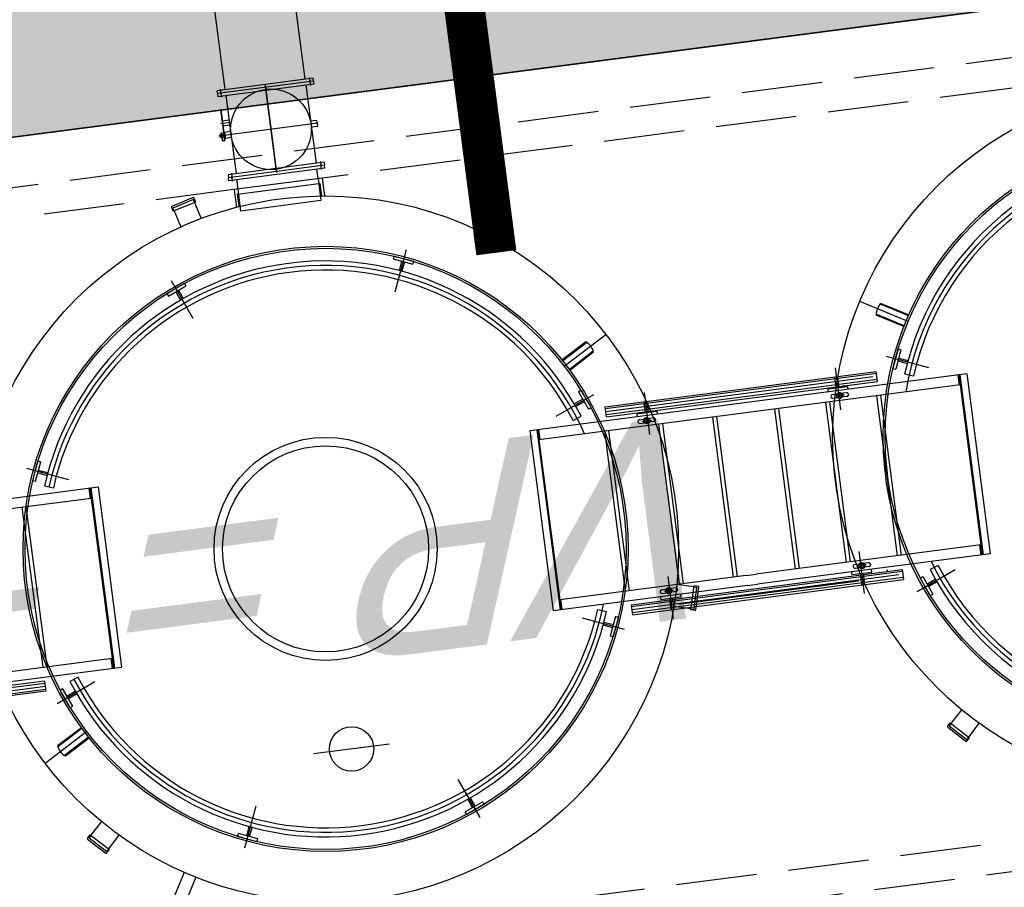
# Model space of a CAD drawing. Extents: x 117893332 to 118394757, y 454959407 to 455669244.
# Tile 294 of 330: x 118270650 to 118275532, y 455268401 to 455272702. Entities that reach past the tile are written whole.
import ezdxf

# ---------------------------------------------------------------- set-up
doc = ezdxf.new("R2010")
doc.units = 0
doc.header["$LTSCALE"] = 200
doc.linetypes.add('DASHED', pattern=[19.05, 12.7, -6.35])
doc.linetypes.add('Tauw_HIDDEN3', pattern=[2.8, 2, -0.8])
doc.layers.get('0').update_dxf_attribs({"linetype": 'CONTINUOUS'})
for name, color, linetype in [('EL_N_A_EB00----REVISIE~-_-----', 1, 'CONTINUOUS'), ('KABELLOOP', 6, 'CONTINUOUS'), ('LEIDINGLOOP', 6, 'CONTINUOUS'), ('ME_N_A_EB00----kunstof-put~-_-----', 135, 'CONTINUOUS'), ('ME_N_H_EB00X---ALG_Stramien~-_-----', 135, 'Tauw_HIDDEN3'), ('ZU_N_-_TVRH----tekst__50_^200~-_-----', 253, 'CONTINUOUS'), ('ZU_N_A_EB00--E-BETON~-_-----', 7, 'CONTINUOUS'), ('ZU_N_A_EV02----_kant verharding ov betontegels-halfsteensverband~k_-----', 253, 'CONTINUOUS'), ('ZU_N_A_HV01----_arcering verharding gv asfalt~v_-----', 253, 'CONTINUOUS'), ('ZU_N_A_HV02----_arcering verharding ov betontegels-halfsteensverband~v_-----', 253, 'CONTINUOUS'), ('ZU_N_A_HV02----molgoot ov betonstraatsteen~v_-----', 253, 'CONTINUOUS')]:
    doc.layers.add(name, color=color, linetype=linetype)
doc.layers.add('INFO', color=6, linetype='CONTINUOUS', plot=False)
doc.layers.add('ZU_N_-_DX1AMA--_maatvoering_LIN__18_^200', color=7, linetype='CONTINUOUS', lineweight=18)
doc.styles.add('TAUW-ISOCP', font='tcb_isocp.shx')
doc.dimstyles.new('tzu18-dot_^200', dxfattribs={"dimscale": 200, "dimtxt": 1.8, "dimasz": 3, "dimexe": 2, "dimexo": 0, "dimgap": 0.5, "dimtad": 1, "dimdec": 0, "dimzin": 0, "dimdsep": 46, "dimtxsty": 'TAUW-ISOCP', "dimblk": 'DOTSMALL', "dimcen": 2, "dimdle": 1.5, "dimclre": 8, "dimadec": 0, "dimazin": 0, "dimtp": 1, "dimtm": 1, "dimtfac": 1, "dimtix": 1, "dimtmove": 1, "dimatfit": 3, "dimldrblk": 'DOTSMALL', "dimfxl": 1, "dimtvp": 0.5, "dimtolj": 1, "dimtzin": 0, "dimlwd": -1, "dimlwe": 5, "dimarcsym": 0})
pattern_1 = [(157.41631, (118248804.68, 455213277.6), (-144.0122, -346.24485), []), (217.41631, (118248804.68, 455213277.6), (227.85075, -297.8406), [])]

# ---------------------------------------------------------------- blocks, each defined once
blk = doc.blocks.new('_DotSmall')
at = {"color": 0, "linetype": 'ByBlock', "const_width": 0.5}
blk.add_lwpolyline([(-0.0625, 0, 1), (0.0625, 0, 1)], format="xyb", close=True, dxfattribs=at)
blk = doc.blocks.new('*D176')
at = {"layer": 'INFO', "color": 0, "transparency": 16777216}
blk.add_line((118294814.9, 455196088.7), (118271334.3, 455376476.9), dxfattribs=at)
at = {"layer": 'INFO', "color": 8, "lineweight": 5, "transparency": 16777216}
for p, q in [((118270926.8, 455376121.3), (118271769.7, 455376231)), ((118283893.9, 455194969.6), (118295172.8, 455196437.8))]:
    blk.add_line(p, q, dxfattribs=at)
at = {"layer": 'INFO', "color": 0, "transparency": 16777216, "xscale": 600, "yscale": 600, "zscale": 600}
for p, rotation in [((118271373, 455376179.4), 97.41631319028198), ((118294776.1, 455196386.2), 277.416313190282)]:
    blk.add_blockref('_DotSmall', p, dxfattribs=dict(at, rotation=rotation))
at = {"layer": 'INFO', "color": 0, "transparency": 16777216, "insert": (118293774.5, 455201912.3), "char_height": 360, "attachment_point": 5, "rotation": 97.4163, "style": 'TAUW-ISOCP'}
blk.add_mtext('\\A1;181310', dxfattribs=at)
blk = doc.blocks.new('*D183')
at = {"layer": 'ZU_N_-_DX1AMA--_maatvoering_LIN__18_^200', "color": 0, "transparency": 16777216}
blk.add_line((118281650.2, 455268715.9), (118267685.1, 455376001.8), dxfattribs=at)
at = {"layer": 'ZU_N_-_DX1AMA--_maatvoering_LIN__18_^200', "color": 8, "lineweight": 5, "transparency": 16777216}
for p, q in [((118267277.6, 455375646.3), (118268120.5, 455375756)), ((118278757.1, 455268641.9), (118282008.1, 455269065.1))]:
    blk.add_line(p, q, dxfattribs=at)
at = {"layer": 'ZU_N_-_DX1AMA--_maatvoering_LIN__18_^200', "color": 0, "transparency": 16777216, "xscale": 600, "yscale": 600, "zscale": 600}
for p, rotation in [((118267723.8, 455375704.4), 97.41631319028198), ((118281611.4, 455269013.4), 277.416313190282)]:
    blk.add_blockref('_DotSmall', p, dxfattribs=dict(at, rotation=rotation))
at = {"layer": 'ZU_N_-_DX1AMA--_maatvoering_LIN__18_^200', "color": 0, "transparency": 16777216, "insert": (118280043.7, 455278888.2), "char_height": 360, "attachment_point": 5, "rotation": 97.4163, "style": 'TAUW-ISOCP'}
blk.add_mtext('\\A1;107591', dxfattribs=at)
blk = doc.blocks.new('*D184')
at = {"layer": 'ZU_N_-_DX1AMA--_maatvoering_LIN__18_^200', "color": 0, "transparency": 16777216}
blk.add_line((118283402.9, 455262378.4), (118268597.4, 455376120.6), dxfattribs=at)
at = {"layer": 'ZU_N_-_DX1AMA--_maatvoering_LIN__18_^200', "color": 8, "lineweight": 5, "transparency": 16777216}
for p, q in [((118268189.9, 455375765), (118269032.8, 455375874.7)), ((118278930.8, 455262098.8), (118283760.8, 455262727.5))]:
    blk.add_line(p, q, dxfattribs=at)
at = {"layer": 'ZU_N_-_DX1AMA--_maatvoering_LIN__18_^200', "color": 0, "transparency": 16777216, "xscale": 600, "yscale": 600, "zscale": 600}
for p, rotation in [((118268636.1, 455375823.1), 97.41631319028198), ((118283364.1, 455262675.9), 277.416313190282)]:
    blk.add_blockref('_DotSmall', p, dxfattribs=dict(at, rotation=rotation))
at = {"layer": 'ZU_N_-_DX1AMA--_maatvoering_LIN__18_^200', "color": 0, "transparency": 16777216, "insert": (118282398.1, 455267928.3), "char_height": 360, "attachment_point": 5, "rotation": 97.4163, "style": 'TAUW-ISOCP'}
blk.add_mtext('\\A1;114102', dxfattribs=at)
blk = doc.blocks.new('*D186')
at = {"layer": 'ZU_N_-_DX1AMA--_maatvoering_LIN__18_^200', "color": 8, "lineweight": 5, "transparency": 16777216}
for p, q in [((118278757.1, 455268641.9), (118279128.1, 455265792.1)), ((118232215.2, 455260815), (118232359.8, 455259704.4))]:
    blk.add_line(p, q, dxfattribs=at)
at = {"layer": 'ZU_N_-_DX1AMA--_maatvoering_LIN__18_^200', "color": 0, "transparency": 16777216}
blk.add_line((118279373.9, 455266227.4), (118232010.7, 455260062.3), dxfattribs=at)
at = {"layer": 'ZU_N_-_DX1AMA--_maatvoering_LIN__18_^200', "color": 0, "transparency": 16777216, "xscale": 600, "yscale": 600, "zscale": 600}
for p, rotation in [((118279076.4, 455266188.7), 7.416313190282), ((118232308.2, 455260101), 187.416313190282)]:
    blk.add_blockref('_DotSmall', p, dxfattribs=dict(at, rotation=rotation))
at = {"layer": 'ZU_N_-_DX1AMA--_maatvoering_LIN__18_^200', "color": 0, "transparency": 16777216, "insert": (118253810.1, 455262617.5), "char_height": 360, "attachment_point": 5, "rotation": 187.4163, "style": 'TAUW-ISOCP'}
blk.add_mtext('\\A1;47163', dxfattribs=at)
blk = doc.blocks.new('*D188')
at = {"layer": 'ZU_N_-_DX1AMA--_maatvoering_LIN__18_^200', "color": 0, "transparency": 16777216}
blk.add_line((118290226.7, 455217082.1), (118269509.7, 455376239.3), dxfattribs=at)
at = {"layer": 'ZU_N_-_DX1AMA--_maatvoering_LIN__18_^200', "color": 8, "lineweight": 5, "transparency": 16777216}
for p, q in [((118269102.2, 455375883.8), (118269945.1, 455375993.5)), ((118275059.6, 455215410.3), (118290584.6, 455217431.2))]:
    blk.add_line(p, q, dxfattribs=at)
at = {"layer": 'ZU_N_-_DX1AMA--_maatvoering_LIN__18_^200', "color": 0, "transparency": 16777216, "xscale": 600, "yscale": 600, "zscale": 600}
for p, rotation in [((118269548.4, 455375941.9), 97.41631319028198), ((118290188, 455217379.5), 277.416313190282)]:
    blk.add_blockref('_DotSmall', p, dxfattribs=dict(at, rotation=rotation))
at = {"layer": 'ZU_N_-_DX1AMA--_maatvoering_LIN__18_^200', "color": 0, "transparency": 16777216, "insert": (118289079.9, 455223723.3), "char_height": 360, "attachment_point": 5, "rotation": 97.4163, "style": 'TAUW-ISOCP'}
blk.add_mtext('\\A1;159900', dxfattribs=at)
blk = doc.blocks.new('*D189')
at = {"layer": 'ZU_N_-_DX1AMA--_maatvoering_LIN__18_^200', "color": 0, "transparency": 16777216}
blk.add_line((118292174.2, 455209247.9), (118270422, 455376358.1), dxfattribs=at)
at = {"layer": 'ZU_N_-_DX1AMA--_maatvoering_LIN__18_^200', "color": 8, "lineweight": 5, "transparency": 16777216}
for p, q in [((118270014.5, 455376002.5), (118270857.4, 455376112.2)), ((118276094.8, 455207457.4), (118292532.1, 455209597))]:
    blk.add_line(p, q, dxfattribs=at)
at = {"layer": 'ZU_N_-_DX1AMA--_maatvoering_LIN__18_^200', "color": 0, "transparency": 16777216, "xscale": 600, "yscale": 600, "zscale": 600}
for p, rotation in [((118270460.7, 455376060.6), 97.41631319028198), ((118292135.5, 455209545.4), 277.416313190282)]:
    blk.add_blockref('_DotSmall', p, dxfattribs=dict(at, rotation=rotation))
at = {"layer": 'ZU_N_-_DX1AMA--_maatvoering_LIN__18_^200', "color": 0, "transparency": 16777216, "insert": (118289984.4, 455223900.5), "char_height": 360, "attachment_point": 5, "rotation": 97.4163, "style": 'TAUW-ISOCP'}
blk.add_mtext('\\A1;167920', dxfattribs=at)
blk = doc.blocks.new('*D190')
at = {"layer": 'ZU_N_-_DX1AMA--_maatvoering_LIN__18_^200', "color": 0, "transparency": 16777216}
blk.add_line((118297884.1, 455179637.2), (118272246.6, 455376595.6), dxfattribs=at)
at = {"layer": 'ZU_N_-_DX1AMA--_maatvoering_LIN__18_^200', "color": 8, "lineweight": 5, "transparency": 16777216}
for p, q in [((118271839.1, 455376240), (118272682, 455376349.7)), ((118286050.8, 455178399.4), (118298242, 455179986.3))]:
    blk.add_line(p, q, dxfattribs=at)
at = {"layer": 'ZU_N_-_DX1AMA--_maatvoering_LIN__18_^200', "color": 0, "transparency": 16777216, "xscale": 600, "yscale": 600, "zscale": 600}
for p, rotation in [((118272285.3, 455376298.1), 97.41631319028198), ((118297845.3, 455179934.7), 277.416313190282)]:
    blk.add_blockref('_DotSmall', p, dxfattribs=dict(at, rotation=rotation))
at = {"layer": 'ZU_N_-_DX1AMA--_maatvoering_LIN__18_^200', "color": 0, "transparency": 16777216, "insert": (118294679.3, 455202087.4), "char_height": 360, "attachment_point": 5, "rotation": 97.4163, "style": 'TAUW-ISOCP'}
blk.add_mtext('\\A1;198020', dxfattribs=at)
blk = doc.blocks.new('A$C051E189E')
at = {"layer": 'LEIDINGLOOP', "linetype": 'DASHED', "const_width": 200}
blk.add_lwpolyline([(76730.2, -85164.1), (79917.8, -85164.1)], dxfattribs=at)
blk = doc.blocks.new('A$C6DFC50BF')
at = {"layer": 'KABELLOOP', "linetype": 'DASHED', "const_width": 200}
blk.add_lwpolyline([(76730.2, -85164.1), (79917.8, -85164.1)], dxfattribs=at)

msp = doc.modelspace()

# ---------------------------------------------------------------- hatches: boundary and pattern name
at = {"layer": 'ZU_N_A_HV01----_arcering verharding gv asfalt~v_-----'}
h = msp.add_hatch(dxfattribs=at)
h.set_pattern_fill('ASFALT', color=256, scale=3000)
h.set_pattern_definition(pattern_1)
h.paths.add_polyline_path([(118253562.5, 455173882.8, -0.413671), (118245855.8, 455163886.8), (118232779.4, 455162183.4, -0.239601), (118226539.3, 455164396.4), (118222931.6, 455163926.7), (118222383.7, 455168135.5), (118218106.9, 455167574.6), (118214434.7, 455164219.5), (118215506.4, 455155986.2), (118286398.3, 455165214), (118285827.7, 455169598.1), (118269443.6, 455167465.5, -0.414214), (118257765.8, 455176453.3), (118256227.9, 455188268.7, -0.414214), (118265215.7, 455199946.5), (118292266.1, 455203467.5), (118291600.1, 455208584.4), (118288512.1, 455208182.4, -0.414214), (118286360.3, 455209838.5), (118282082.5, 455242702.4), (118277103.6, 455242054.3, -0.414214), (118269661, 455247782.5), (118267518.7, 455264240.6), (118262945.7, 455263645.4), (118267639.6, 455227475.9), (118267223.1, 455227422), (118267223.1, 455227421.8), (118252708.4, 455225559), (118252749.8, 455225241.2), (118251437.4, 455225070.9), (118250715, 455230620.6), (118243327.3, 455287376.9), (118243629.7, 455287416.2), (118243124.4, 455290872.4), (118240928.7, 455307740.1, -0.414214), (118245603.8, 455313814.3), (118274546.5, 455317581.7), (118274030.2, 455321548.3), (118245583.3, 455317845.4, -0.414214), (118239509, 455322520.5), (118233549.8, 455368302.3, 0.414214), (118222813.3, 455376565.6), (118207809.9, 455374612.7, 0.414214), (118199546.6, 455363876.2), (118205505.9, 455318094.4, -0.414212), (118200830.9, 455312020.1), (118163460.6, 455307155.6), (118165370.9, 455292480.2), (118168069.6, 455292831.5), (118168020.6, 455293207.6, -0.414213), (118177008.5, 455304885.4), (118193278.4, 455307003.2, -0.134342), (118196112.3, 455306610.7), (118204322.8, 455303093.5), (118205538.1, 455305921.5, -0.264812), (118209818.1, 455309156.2), (118230144.2, 455311802, -0.414214), (118236218.5, 455307127), (118240860.1, 455271468.1, -0.414214), (118236185, 455265393.9), (118214173, 455262528.6), (118214897.7, 455256960.6, -0.414214), (118212810.3, 455254248.5), (118211683.3, 455254101.8), (118212034, 455251407.1), (118215577.2, 455248630.1), (118219142.1, 455249094.1), (118218436.6, 455254511.8, -0.414229), (118220524, 455257224), (118236969.8, 455259364.7, -0.414213), (118243044, 455254689.7), (118246252.7, 455230039.7)])
h.paths.add_polyline_path([(118261528.7, 455214269.2, -0.414214), (118263616.1, 455216981.4), (118275257.9, 455218496.7, -0.414214), (118277970, 455216409.4), (118278976.7, 455208675.7, -0.414214), (118276889.3, 455205963.6), (118274097.8, 455205600.3, -0.414214), (118272506.4, 455206825.1), (118272485.3, 455206987.6), (118269242.6, 455206565.5), (118269263.8, 455206403, -0.414214), (118268038.9, 455204811.6), (118265247.5, 455204448.2, -0.414214), (118262535.4, 455206535.6)], flags=16)
h.paths.add_polyline_path([(118241537.9, 455300913.5), (118240100, 455300726.2), (118239912.7, 455302164.1), (118241350.6, 455302351.4)], flags=16)
h.paths.add_polyline_path([(118240440.7, 455309039.9), (118239002.9, 455308852.6), (118238815.6, 455310290.4), (118240253.4, 455310477.7)], flags=16)
h.paths.add_polyline_path([(118229627.9, 455315768.6), (118215546.7, 455313935.7, -0.414214), (118209472.4, 455318610.7), (118204138, 455359592.1, -0.414239), (118213125.7, 455371270.9), (118217290.6, 455371813, -0.414214), (118228968.4, 455362825.1), (118234303, 455321842.8, -0.414214)], flags=16)
h.paths.add_polyline_path([(118229573.7, 455316185), (118215492.5, 455314352.1, -0.414214), (118209888.9, 455318664.9), (118204554.5, 455359646.4, -0.41424), (118213180, 455370854.4), (118217344.8, 455371396.5, -0.414214), (118228551.9, 455362770.9), (118233886.5, 455321788.6, -0.414214)], flags=0)
h.paths.add_polyline_path([(118232786.1, 455366810.1), (118231546.6, 455366648.6), (118231359.3, 455368086.5), (118232598.8, 455368248)], flags=0)
h = msp.add_hatch(dxfattribs=at)
h.set_pattern_fill('ASFALT', color=256, scale=3000)
h.set_pattern_definition(pattern_1)
h.paths.add_polyline_path([(118286728.7, 455340429.6), (118286966.4, 455339123.3, -0.43139), (118274030.1, 455321548.7), (118274482.1, 455318075.8), (118274546.5, 455317581.7), (118274546.5, 455317581.7), (118277364.9, 455317948, -0.414206), (118294175.3, 455305009.6), (118304541.2, 455225373.4, -0.333874), (118295663.5, 455209688.1), (118297198.7, 455209887.9), (118297218.1, 455209739.2), (118295129.5, 455209467.3, -0.060905), (118291602.9, 455208562.7), (118292268.9, 455203445.9), (118297227.1, 455204091.3, 0.414214), (118310165.5, 455220902), (118294476.8, 455341429.1, 0.006735), (118294419.3, 455341829.1)])
at = {"layer": 'ZU_N_A_HV02----_arcering verharding ov betontegels-halfsteensverband~v_-----'}
h = msp.add_hatch(dxfattribs=at)
h.set_pattern_fill('TEGELS', color=256, scale=1200)
h.set_pattern_definition([(97.4163, (118248804.68, 455213277.58), (-297.4903, -38.7234), []), (187.4163, (118248804.68, 455213277.58), (38.7234, -297.4903), [300, -300]), (187.4163, (118248785.3, 455213426.33), (38.7234, -297.4903), [-300, 300])])
h.paths.add_polyline_path([(118278797.8, 455275302), (118282155.1, 455249509.7), (118281628, 455249441.1, 0.40884), (118275544.1, 455254035.1, 0.414213), (118270851, 455247937.4, 0.414214), (118276948.7, 455243244.3), (118282393.7, 455243953.1), (118282475, 455243328.3), (118277030, 455242619.6, -0.414214), (118270226.2, 455247856.1), (118268064.6, 455264463), (118267915.8, 455264443.6), (118262361.2, 455263720.6), (118262374.8, 455263615.9), (118259791, 455263277.8), (118258893.8, 455270189.9), (118247423.9, 455268677.9), (118247098.8, 455271175.8), (118246029, 455271036.6), (118246016.1, 455271135.7), (118271409.6, 455274441.1), (118270783.6, 455279250.4, 0.01833), (118271686.5, 455280061.2), (118272414.2, 455274471)])
h.paths.add_polyline_path([(118275200, 455256671.9, -1), (118273935.1, 455266389.9, -1)], flags=16)
h.paths.add_polyline_path([(118278757, 455268641), (118261899.4, 455266446.7), (118261318.5, 455270909.9), (118278176, 455273104.2)], flags=16)
h.paths.add_polyline_path([(118277060.1, 455243154.9), (118277098.8, 455242857.4), (118276801.3, 455242818.7), (118276762.6, 455243116.2)], flags=16)
at = {"layer": 'ZU_N_A_HV02----molgoot ov betonstraatsteen~v_-----'}
h = msp.add_hatch(dxfattribs=at)
h.set_pattern_fill('BRICK', color=256, scale=33.07086)
h.set_pattern_definition([(97.41631, (118248804.68, 455213277.58), (-208.2432, -27.10636), []), (187.4163, (118248804.68, 455213277.6), (54.2127, -416.4864), [210, -210]), (187.4163, (118248777.57, 455213485.83), (54.2127, -416.4864), [-210, 210])])
h.paths.add_polyline_path([(118236130.8, 455265810.4), (118213702.3, 455262890.9), (118213756.5, 455262474.4), (118214481.2, 455256906.4, -0.414214), (118212756.1, 455254665), (118211212.6, 455254464), (118211639.7, 455251182.5), (118215456.8, 455248190.8), (118219612.8, 455248731.8), (118218853.1, 455254566, -0.41423), (118220578.2, 455256807.5), (118237024, 455258948.2, -0.414214), (118242627.6, 455254635.5), (118245836.2, 455229985.5), (118253115.1, 455174065.7, -0.421725), (118245799.5, 455164303), (118232725.2, 455162599.9, -0.247725), (118226700.8, 455164841), (118223293.5, 455164399.8), (118222746, 455168606.4), (118217921.3, 455167973.9), (118213990, 455164382.1), (118215144.2, 455155515.5), (118286452.5, 455164797.5), (118286398.3, 455165214), (118215506.4, 455155986.2), (118214434.7, 455164219.5), (118218106.9, 455167574.6), (118222383.7, 455168135.5), (118222931.6, 455163926.7), (118226539.3, 455164396.4, 0.239601), (118232779.4, 455162183.4), (118245855.8, 455163886.8, 0.413671), (118253562.5, 455173882.8), (118246252.7, 455230039.7), (118243044, 455254689.7, 0.414213), (118236969.8, 455259364.7), (118220524, 455257224, 0.414229), (118218436.6, 455254511.8), (118219142.1, 455249094.1), (118215577.2, 455248630.1), (118212034, 455251407.1), (118211683.3, 455254101.8), (118212810.3, 455254248.5, 0.414214), (118214897.7, 455256960.6), (118214173, 455262528.6), (118236185, 455265393.9, 0.414214), (118240860.1, 455271468.1), (118236218.5, 455307127, 0.414214), (118230144.2, 455311802), (118209818.1, 455309156.2, 0.264812), (118205538.1, 455305921.5), (118204322.8, 455303093.5), (118196112.3, 455306610.7, 0.134342), (118193278.4, 455307003.2), (118177008.5, 455304885.4, 0.414213), (118168020.6, 455293207.6), (118168069.6, 455292831.5), (118168486.1, 455292885.7), (118168437.1, 455293261.8, -0.414213), (118177062.7, 455304468.9), (118193332.6, 455306586.7, -0.134342), (118195946.9, 455306224.6), (118199133.4, 455304859.6), (118204543.5, 455302542), (118205924.4, 455305755.6, -0.264823), (118209872.9, 455308739.8), (118222173, 455310340.9), (118230198.4, 455311385.5, -0.414214), (118235802, 455307072.8), (118240443.6, 455271413.9, -0.414214)])

# ---------------------------------------------------------------- linework, layer by layer
at = {"layer": 'ME_N_A_EB00----kunstof-put~-_-----'}
for p, q in [((118272065.2, 455272406.5), (118271944.6, 455273332.6)), ((118271668.5, 455272354.9), (118271548, 455273280.9)), ((118278176.3, 455273104.2), (118261318.5, 455270909.9)), ((118272104.9, 455272411.7), (118271628.9, 455272349.7)), ((118272090.1, 455272389.6), (118272086.9, 455272414.4)), ((118272106.8, 455272396.8), (118272104.9, 455272411.7)), ((118272106.8, 455272396.8), (118271630.8, 455272334.9)), ((118272106.8, 455272396.8), (118271630.8, 455272334.9)), ((118272108.7, 455272381.9), (118271632.7, 455272320)), ((118271921.4, 455271961.9), (118271866.6, 455272382.8)), ((118271868.2, 455272370.8), (118271923.7, 455271944.4)), ((118272069.1, 455272376.8), (118272119.4, 455271990)), ((118272088.8, 455272399.5), (118272092, 455272374.7)), ((118272106.8, 455272396.8), (118272108.7, 455272381.9)), ((118271630.8, 455272334.9), (118271628.9, 455272349.7)), ((118271630.8, 455272334.9), (118271632.7, 455272320)), ((118271648.8, 455272332.2), (118271645.6, 455272357)), ((118271647.5, 455272342.1), (118271650.7, 455272317.3)), ((118271672.4, 455272325.2), (118271722.7, 455271938.4)), ((118271645.1, 455272255.8), (118271647.1, 455272256.1)), ((118271645.1, 455272255.8), (118271664.9, 455272103.8)), ((118271647.1, 455272256.1), (118271667.2, 455272102.1)), ((118272128.9, 455272187.9), (118271638.1, 455272124)), ((118271697.5, 455272192.3), (118271645.5, 455272185.5)), ((118271688.2, 455272203.7), (118271654.5, 455272199.3)), ((118271654.5, 455272199.3), (118271657.7, 455272174.5)), ((118271691.4, 455272178.9), (118271657.7, 455272174.5)), ((118272122, 455272202.2), (118272092.3, 455272198.3)), ((118272125.9, 455272172.4), (118272096.2, 455272168.5)), ((118272122, 455272202.2), (118272125.9, 455272172.4)), ((118271644.1, 455272132.4), (118271642.3, 455272130.1)), ((118271642.3, 455272130.1), (118271643.7, 455272119.2)), ((118271646, 455272117.5), (118271643.7, 455272119.2)), ((118271650, 455272133.2), (118271644.1, 455272132.4)), ((118271644.1, 455272132.4), (118271646, 455272117.5)), ((118271651.9, 455272118.3), (118271646, 455272117.5)), ((118271648.9, 455272141.4), (118271650.9, 455272141.7)), ((118271648.9, 455272141.4), (118271654.3, 455272100.4)), ((118271650.9, 455272141.7), (118271656, 455272102.6)), ((118271660.9, 455272134.6), (118271652, 455272133.4)), ((118271662.8, 455272119.7), (118271653.9, 455272118.5)), ((118271666.9, 455272135.3), (118271662.9, 455272134.8)), ((118271668.8, 455272120.5), (118271664.8, 455272120)), ((118271695.6, 455272146.7), (118271665.9, 455272142.8)), ((118271665.9, 455272142.8), (118271669.8, 455272113)), ((118271654.3, 455272100.4), (118271667.2, 455272102.1)), ((118271656, 455272102.6), (118271664.9, 455272103.8)), ((118271699.5, 455272116.9), (118271669.8, 455272113)), ((118272159.1, 455271995.2), (118271683.1, 455271933.3)), ((118272161, 455271980.3), (118271685, 455271918.4)), ((118272161, 455271980.3), (118271685, 455271918.4)), ((118272141.1, 455271997.9), (118272144.3, 455271973.1)), ((118272146.2, 455271958.2), (118272143, 455271983)), ((118272159.1, 455271995.2), (118272161, 455271980.3)), ((118272162.9, 455271965.5), (118272161, 455271980.3)), ((118271683.1, 455271933.3), (118271685, 455271918.4)), ((118272162.9, 455271965.5), (118271687, 455271903.5)), ((118271699.8, 455271940.5), (118271703, 455271915.7)), ((118271705, 455271900.8), (118271701.7, 455271925.6)), ((118272129.3, 455271913.8), (118272123.3, 455271960.3)), ((118271687, 455271903.5), (118271685, 455271918.4)), ((118272149.2, 455271916.3), (118271712.8, 455271859.6)), ((118271732.7, 455271862.1), (118271726.6, 455271908.7)), ((118271730, 455271836.6), (118272132.6, 455271889)), ((118272129.3, 455271913.8), (118272143.5, 455271804.7)), ((118272132.6, 455271889), (118272138.5, 455271889.7)), ((118272138.5, 455271889.7), (118272146.5, 455271828.1)), ((118272149.2, 455271916.3), (118272160.6, 455271828.2)), ((118271712.8, 455271859.6), (118271724.3, 455271771.4)), ((118271738, 455271774.9), (118271730, 455271836.6)), ((118271746.9, 455271753), (118271732.7, 455271862.1)), ((118271509.9, 455271819.5), (118271404.5, 455271776)), ((118271511.8, 455271809.5), (118271410.2, 455271767.5)), ((118271522.2, 455271797.5), (118271411.3, 455271751.8)), ((118271517.6, 455271795.6), (118271511.8, 455271809.5)), ((118271513.8, 455271817.9), (118271522.2, 455271797.5)), ((118271517.6, 455271795.6), (118271550.4, 455271716.1)), ((118272143.5, 455271804.7), (118271746.9, 455271753)), ((118271402.9, 455271772.1), (118271411.3, 455271751.8)), ((118271415.9, 455271753.7), (118271410.2, 455271767.5)), ((118271415.9, 455271753.7), (118271448.7, 455271674.2)), ((118272566.1, 455271560.7), (118272509.8, 455271351.7)), ((118272506.1, 455271530), (118272502.2, 455271515.5)), ((118272502.2, 455271515.6), (118272598.8, 455271489.5)), ((118272506.1, 455271530), (118272602.7, 455271504)), ((118272543.2, 455271504.5), (118272530.9, 455271458.6)), ((118272557.7, 455271500.6), (118272545.4, 455271454.7)), ((118272602.7, 455271504), (118272598.7, 455271489.5)), ((118271380.1, 455271344.8), (118271466.8, 455271394.7)), ((118271400.9, 455271409), (118271508.8, 455271221.5)), ((118271466.8, 455271394.7), (118271474.3, 455271381.7)), ((118271380.1, 455271344.8), (118271387.6, 455271331.8)), ((118271387.6, 455271331.8), (118271474.2, 455271381.7)), ((118271424.4, 455271353), (118271448.1, 455271311.9)), ((118271437.4, 455271360.5), (118271461.1, 455271319.3)), ((118275054.9, 455271205.4), (118274814.8, 455271305.3)), ((118275056.1, 455271233.9), (118274917.3, 455271291.6)), ((118274920.9, 455271295.2), (118275058.1, 455271238.2)), ((118275035.6, 455271184.4), (118274896.7, 455271242.2)), ((118275033.9, 455271180), (118274896.7, 455271237.1)), ((118273456.5, 455271104.6), (118273338.5, 455271014.4)), ((118273341.5, 455271010.7), (118273460.9, 455271102.1)), ((118273350, 455270983.5), (118273556.5, 455271141.5)), ((118273374, 455270968.2), (118273493.4, 455271059.5)), ((118273376.8, 455270964.3), (118273494.8, 455271054.6)), ((118275004.8, 455271069.3), (118274978.7, 455270972.8)), ((118275019.2, 455271065.4), (118274993.2, 455270968.9)), ((118275004.8, 455271069.3), (118275019.3, 455271065.4)), ((118275157.1, 455270976.4), (118274948.1, 455271032.8)), ((118275004.3, 455271009.9), (118275050.1, 455270997.5)), ((118275008.2, 455271024.4), (118275054.1, 455271012)), ((118273553.3, 455270783.1), (118274896.9, 455270958)), ((118274898.2, 455270948.1), (118273554.5, 455270773.2)), ((118274692.9, 455270976.1), (118274720, 455270767.9)), ((118274903.4, 455270908.4), (118274896.9, 455270958)), ((118274978.7, 455270972.8), (118274993.2, 455270968.9)), ((118275345.6, 455270945.8), (118273178.5, 455270663.7)), ((118274880.3, 455270930.6), (118273556.5, 455270758.3)), ((118274902.1, 455270918.3), (118273558.4, 455270743.4)), ((118273559.7, 455270733.5), (118274903.4, 455270908.4)), ((118274698.3, 455270876.7), (118274691.2, 455270931.2)), ((118274713.1, 455270878.6), (118274706, 455270933.2)), ((118275081.4, 455270934.4), (118275037.4, 455270944.2)), ((118275301, 455270940), (118275307.5, 455270890.4)), ((118275306, 455270940.7), (118275312.4, 455270891.1)), ((118275312.4, 455270891.1), (118275306.6, 455270935.7)), ((118275310.9, 455270941.3), (118275427.1, 455270048.8)), ((118275345.6, 455270945.8), (118275461.8, 455270053.4)), ((118275312.4, 455270891.1), (118273224.6, 455270619.3)), ((118273433.3, 455270864.8), (118273420.2, 455270857.3)), ((118273420.3, 455270857.3), (118273470.1, 455270770.6)), ((118273433.3, 455270864.8), (118273483.1, 455270778.1)), ((118273745.9, 455270852.8), (118273773, 455270644.6)), ((118274656.1, 455270871.2), (118274755.3, 455270884.1)), ((118274656.1, 455270871.2), (118274658, 455270856.3)), ((118274713.6, 455270855.7), (118274717.9, 455270822.9)), ((118274749.4, 455270852.1), (118274719, 455270848.1)), ((118274742.2, 455270887.4), (118274727.4, 455270885.5)), ((118274757.2, 455270869.2), (118274755.3, 455270884.1)), ((118275312.4, 455270891.1), (118275415.7, 455270097.8)), ((118273309.8, 455270735.9), (118273497.4, 455270843.9)), ((118273441.5, 455270820.5), (118273400.3, 455270796.8)), ((118273448.9, 455270807.5), (118273407.8, 455270783.8)), ((118273744.1, 455270808), (118273751.2, 455270753.4)), ((118273759, 455270809.9), (118273766.1, 455270755.3)), ((118274644.7, 455270804.2), (118274747.9, 455270010.8)), ((118274664.5, 455270806.7), (118274767.8, 455270013.4)), ((118274679.9, 455270843), (118274710.3, 455270847)), ((118274682.3, 455270825.2), (118274712.7, 455270829.1)), ((118274737, 455270841.4), (118274692.1, 455270835.5)), ((118274719, 455270848.1), (118274710.3, 455270847)), ((118274721.3, 455270830.3), (118274712.7, 455270829.1)), ((118274751.7, 455270834.2), (118274721.3, 455270830.3)), ((118274897.5, 455270837.1), (118275000.8, 455270043.8)), ((118274917.4, 455270839.7), (118275020.6, 455270046.3)), ((118273483.1, 455270778.1), (118273470.1, 455270770.6)), ((118273559.7, 455270733.5), (118273553.3, 455270783.1)), ((118273709.1, 455270747.9), (118273808.3, 455270760.8)), ((118273720.8, 455270754.5), (118273735.7, 455270756.4)), ((118273808.3, 455270760.8), (118273810.2, 455270746)), ((118274391.8, 455270771.2), (118274495.1, 455269977.9)), ((118274411.6, 455270773.8), (118274514.9, 455269980.5)), ((118273393.7, 455270714.7), (118273433.7, 455270735.5)), ((118273709.1, 455270747.9), (118273711, 455270733.1)), ((118273723, 455270718.5), (118273753.4, 455270722.4)), ((118273725.3, 455270700.6), (118273755.7, 455270704.6)), ((118273737.7, 455270711.3), (118273782.6, 455270717.2)), ((118273753.4, 455270722.4), (118273762, 455270723.6)), ((118273755.7, 455270704.6), (118273764.4, 455270705.7)), ((118273756.7, 455270731.1), (118273760.9, 455270698.4)), ((118273792.4, 455270727.5), (118273762, 455270723.6)), ((118273794.8, 455270709.7), (118273764.4, 455270705.7)), ((118274084.4, 455270731.2), (118274187.7, 455269937.9)), ((118274104.2, 455270733.8), (118274207.5, 455269940.5)), ((118273178.5, 455270663.7), (118273294.7, 455269771.3)), ((118273213.2, 455270668.3), (118273329.4, 455269775.8)), ((118273218.2, 455270668.9), (118273224.6, 455270619.3)), ((118273224.6, 455270619.3), (118273218.8, 455270663.9)), ((118273223.1, 455270669.5), (118273229.6, 455270620)), ((118273548.9, 455270661.5), (118273652.2, 455269868.2)), ((118273568.7, 455270664.1), (118273672, 455269870.8)), ((118273816.7, 455270696.4), (118273919.9, 455269903.1)), ((118273836.5, 455270699), (118273939.7, 455269905.7)), ((118273224.6, 455270619.3), (118273327.9, 455269826)), ((118270714.8, 455270417.7), (118270740.9, 455270514.2)), ((118270729.3, 455270413.8), (118270755.3, 455270510.3)), ((118270740.9, 455270514.2), (118270755.4, 455270510.3)), ((118270684.2, 455270477.7), (118270893, 455270421.5)), ((118270744.3, 455270469.3), (118270790.1, 455270456.9)), ((118270714.8, 455270417.7), (118270729.3, 455270413.8)), ((118270740.4, 455270454.8), (118270786.2, 455270442.5)), ((118268871.3, 455270103.1), (118271038.5, 455270385.2)), ((118270817.3, 455270379.4), (118270773.4, 455270389.2)), ((118270993.8, 455270379.4), (118271000.3, 455270329.8)), ((118270998.8, 455270380), (118271005.2, 455270330.4)), ((118271005.2, 455270330.4), (118270999.4, 455270375)), ((118271003.7, 455270380.7), (118271119.9, 455269488.2)), ((118271038.5, 455270385.2), (118271154.6, 455269492.7)), ((118268917.5, 455270058.7), (118271005.2, 455270330.4)), ((118271005.2, 455270330.4), (118271108.5, 455269537.1)), ((118270661.1, 455270285.6), (118270764.4, 455269492.3)), ((118270681, 455270288.2), (118270784.2, 455269494.9)), ((118275415.7, 455270097.8), (118274450.4, 455269972.1)), ((118275417.2, 455270047.5), (118275410.7, 455270097.1)), ((118275422.1, 455270048.2), (118275415.7, 455270097.8)), ((118275415.7, 455270097.8), (118275421.5, 455270053.1)), ((118275461.8, 455270053.4), (118274456.9, 455269922.5)), ((118274838.5, 455269857), (118274811.4, 455270065.2)), ((118273681, 455269801.4), (118275024.7, 455269976.3)), ((118274450.4, 455269972.1), (118274400.9, 455269965.7)), ((118274789.7, 455270000.1), (118274820, 455270004.1)), ((118274792, 455269982.3), (118274822.4, 455269986.3)), ((118274846.7, 455269998.5), (118274801.8, 455269992.7)), ((118274828.7, 455270005.2), (118274820, 455270004.1)), ((118274831, 455269987.4), (118274822.4, 455269986.3)), ((118274827.7, 455269978.7), (118274823.5, 455270011.4)), ((118274859.1, 455270009.2), (118274828.7, 455270005.2)), ((118274861.4, 455269991.3), (118274831, 455269987.4)), ((118274875.3, 455269961.9), (118274873.4, 455269976.8)), ((118275024.7, 455269976.3), (118275031.2, 455269926.7)), ((118275099.7, 455269867.5), (118275287.4, 455269975.5)), ((118275203.4, 455269996.7), (118275163.5, 455269976)), ((118274252.1, 455269946.3), (118273327.9, 455269826)), ((118275026, 455269966.4), (118273682.3, 455269791.5)), ((118275008.1, 455269948.9), (118273684.3, 455269776.6)), ((118275029.9, 455269936.6), (118273686.2, 455269761.7)), ((118273687.5, 455269751.8), (118275031.2, 455269926.7)), ((118273891.5, 455269733.7), (118273864.4, 455269941.9)), ((118274252.1, 455269946.3), (118274301.7, 455269952.8)), ((118274400.9, 455269965.7), (118274301.7, 455269952.8)), ((118274400.9, 455269965.7), (118274301.7, 455269952.8)), ((118274456.9, 455269922.5), (118274407.3, 455269916.1)), ((118274774.2, 455269963.8), (118274776.2, 455269949)), ((118274875.3, 455269961.9), (118274776.2, 455269949)), ((118274825.4, 455269899.9), (118274818.3, 455269954.5)), ((118274833.8, 455269951.4), (118274818.9, 455269949.5)), ((118274840.3, 455269901.9), (118274833.2, 455269956.4)), ((118275114, 455269933.4), (118275127, 455269940.9)), ((118275114, 455269933.4), (118275163.9, 455269846.8)), ((118275127, 455269940.9), (118275176.9, 455269854.2)), ((118275148.2, 455269904.1), (118275189.4, 455269927.8)), ((118274258.6, 455269896.7), (118273294.7, 455269771.3)), ((118273832.7, 455269875.6), (118273863.1, 455269879.5)), ((118273847.4, 455269868.4), (118273892.3, 455269874.3)), ((118273863.1, 455269879.5), (118273871.8, 455269880.7)), ((118273870.8, 455269854.2), (118273866.6, 455269886.9)), ((118273902.1, 455269884.6), (118273871.8, 455269880.7)), ((118273992.8, 455269890.5), (118273907.6, 455269901.9)), ((118274808.8, 455269917.9), (118273917.4, 455269801.9)), ((118273977.6, 455269776.5), (118273993.5, 455269895.5)), ((118273992.8, 455269890.5), (118274007.7, 455269888.6)), ((118273993.2, 455269779.5), (118274007.7, 455269888.6)), ((118274015.3, 455269892.6), (118273993.5, 455269895.5)), ((118274002.8, 455269776.2), (118274017.9, 455269889.2)), ((118274258.6, 455269896.7), (118274308.1, 455269903.2)), ((118274407.3, 455269916.1), (118274308.1, 455269903.2)), ((118274407.3, 455269916.1), (118274308.1, 455269903.2)), ((118275155.7, 455269891.1), (118275196.9, 455269914.8)), ((118273334.4, 455269776.4), (118273327.9, 455269826)), ((118273327.9, 455269826), (118273333.7, 455269781.4)), ((118273339.3, 455269777.1), (118273332.9, 455269826.7)), ((118273827.2, 455269840.6), (118273829.1, 455269825.7)), ((118273928.3, 455269838.6), (118273829.1, 455269825.7)), ((118273835.1, 455269857.7), (118273865.4, 455269861.7)), ((118273865.4, 455269861.7), (118273874.1, 455269862.8)), ((118273871.3, 455269831.2), (118273878.4, 455269776.7)), ((118273871.9, 455269826.2), (118273886.8, 455269828.2)), ((118273904.5, 455269866.8), (118273874.1, 455269862.8)), ((118273886.2, 455269833.1), (118273893.3, 455269778.6)), ((118273926.4, 455269853.5), (118273928.3, 455269838.6)), ((118275163.9, 455269846.8), (118275176.9, 455269854.2)), ((118273515.8, 455269777.1), (118273559.7, 455269767.3)), ((118273681, 455269801.4), (118273687.5, 455269751.8)), ((118273978.3, 455269781.5), (118273893, 455269792.9)), ((118273999.4, 455269773.6), (118273977.6, 455269776.5)), ((118273978.3, 455269781.5), (118273993.2, 455269779.5)), ((118273649.1, 455269678.7), (118273440.1, 455269735.1)), ((118273604, 455269742.7), (118273577.9, 455269646.1)), ((118273618.4, 455269738.8), (118273592.4, 455269642.2)), ((118273618.4, 455269738.8), (118273603.9, 455269742.7)), ((118273589, 455269687.1), (118273543.1, 455269699.5)), ((118273592.9, 455269701.6), (118273547, 455269714)), ((118273592.4, 455269642.2), (118273577.9, 455269646.1)), ((118269020.7, 455269265.4), (118271108.5, 455269537.1)), ((118271110, 455269486.9), (118271103.5, 455269536.5)), ((118271115, 455269487.5), (118271108.5, 455269537.1)), ((118271108.5, 455269537.1), (118271114.3, 455269492.5)), ((118268987.5, 455269210.6), (118271154.6, 455269492.7)), ((118270939.4, 455269441.7), (118270899.4, 455269421)), ((118270773.4, 455269422.9), (118270442.3, 455269379.8)), ((118270443.6, 455269369.9), (118270774.7, 455269413)), ((118270445.5, 455269355), (118270776.7, 455269398.1)), ((118270773.4, 455269422.9), (118270779.9, 455269373.3)), ((118270835.9, 455269312.5), (118271023.3, 455269420.3)), ((118270850.1, 455269378.4), (118270863.2, 455269385.8)), ((118270913, 455269299.2), (118270863.1, 455269385.8)), ((118270447.5, 455269340.1), (118270778.6, 455269383.2)), ((118270779.9, 455269373.3), (118270448.7, 455269330.2)), ((118270900, 455269291.7), (118270850.1, 455269378.4)), ((118270884.3, 455269349), (118270925.5, 455269372.7)), ((118270891.8, 455269336), (118270933, 455269359.7)), ((118270900, 455269291.7), (118270913, 455269299.2)), ((118275267.7, 455269212.6), (118275320.2, 455269280.7)), ((118270956.3, 455269192), (118270838.4, 455269101.8)), ((118275250.3, 455269198.2), (118275263.7, 455269215.6)), ((118275250.9, 455269194), (118275341.2, 455269124.5)), ((118275267.7, 455269212.6), (118275258.6, 455269200.7)), ((118275258.6, 455269200.7), (118275345.7, 455269133.6)), ((118275263.7, 455269215.6), (118275358.8, 455269142.4)), ((118275354.9, 455269145.5), (118275407.3, 455269213.7)), ((118270983.1, 455269172.8), (118270776.7, 455269014.9)), ((118270959.1, 455269188.2), (118270839.7, 455269096.9)), ((118270991.7, 455269145.7), (118270872.3, 455269054.3)), ((118270876.7, 455269051.8), (118270994.6, 455269141.9)), ((118275345.4, 455269125), (118275358.8, 455269142.4)), ((118275354.9, 455269145.5), (118275345.7, 455269133.6)), ((118272483.8, 455269111.1), (118272107.5, 455269062.1)), ((118272932.4, 455268747.5), (118272824.5, 455268935.1)), ((118271767.1, 455268595.8), (118271823.4, 455268804.6)), ((118272945.7, 455268824.6), (118272859, 455268774.7)), ((118272953.2, 455268811.6), (118272866.5, 455268761.7)), ((118272895.9, 455268795.9), (118272872.2, 455268837.1)), ((118272908.9, 455268803.4), (118272885.2, 455268844.6)), ((118272953.2, 455268811.6), (118272945.7, 455268824.6)), ((118272866.5, 455268761.7), (118272859, 455268774.7)), ((118271003.7, 455268657.5), (118271056.1, 455268725.7)), ((118271775.6, 455268655.9), (118271787.9, 455268701.7)), ((118270986.3, 455268643.1), (118270999.7, 455268660.6)), ((118271003.7, 455268657.5), (118270994.5, 455268645.6)), ((118270999.7, 455268660.6), (118271094.8, 455268587.4)), ((118271090.8, 455268590.4), (118271143.3, 455268658.6)), ((118271730.6, 455268652.4), (118271734.5, 455268666.9)), ((118271827.2, 455268626.4), (118271730.6, 455268652.4)), ((118271831.1, 455268640.9), (118271734.5, 455268666.9)), ((118271790, 455268652), (118271802.4, 455268697.8)), ((118270986.8, 455268638.9), (118271077.2, 455268569.4)), ((118270994.5, 455268645.6), (118271081.7, 455268578.5)), ((118271827.2, 455268626.4), (118271831.1, 455268640.9)), ((118271081.4, 455268569.9), (118271094.8, 455268587.4)), ((118271090.8, 455268590.4), (118271081.7, 455268578.5)), ((118271465.6, 455268474.8), (118271415.5, 455268354.5)), ((118271523.7, 455268450.6), (118271473.7, 455268330.3))]:
    msp.add_line(p, q, dxfattribs=at)
for centre, radius in [((118276430.6, 455270633.3), 1750), ((118271895.9, 455272157.6), 200), ((118276430.7, 455270633.3), 1500), ((118276430.7, 455270633.3), 1490), ((118272166.6, 455270078.2), 1750), ((118272166.7, 455270078.2), 1500), ((118272166.7, 455270078.2), 1490), ((118274715.8, 455270838.6), 15), ((118274715.8, 455270838.6), 10), ((118273758.9, 455270714.1), 15), ((118273758.9, 455270714.1), 10), ((118272166.6, 455270078.2), 553), ((118272166.6, 455270078.2), 510.9), ((118274825.5, 455269995.7), 15), ((118274825.5, 455269995.7), 10), ((118273868.6, 455269871.2), 15), ((118273868.6, 455269871.2), 10), ((118272295.6, 455269086.6), 110)]:
    msp.add_circle(centre, radius, dxfattribs=at)
for centre, radius, start, end in [((118276430.7, 455270633.3), 1427.5, 207.4144, 167.4182), ((118276430.7, 455270633.3), 1405, 206.0965, 170.8755), ((118276430.7, 455270633.3), 1382.5, 207.4144, 167.4182), ((118271511, 455271816.7), 3, 22.4163, 112.4163), ((118271405.6, 455271773.2), 3, 112.4163, 202.4163), ((118272166.5, 455270078.2), 1427.5, 27.4144, 167.4163), ((118272166.5, 455270078.2), 1405, 23.9571, 167.4163), ((118272166.5, 455270078.2), 1382.5, 27.4144, 167.4163), ((118274973.7, 455271239.2), 77, 133.2543, 181.5784), ((118273419.9, 455271036.9), 77, 13.2543, 61.5784), ((118274750.5, 455270843.1), 9, 277.4163, 97.4163), ((118274681.1, 455270834.1), 9, 97.4163, 277.4163), ((118273724.2, 455270709.6), 9, 97.4163, 277.4163), ((118273793.6, 455270718.6), 9, 277.4163, 97.4163), ((118274790.8, 455269991.2), 9, 97.4163, 277.4163), ((118274860.2, 455270000.3), 9, 277.4163, 97.4163), ((118276778.7, 455270678.6), 1960, 200.9899, 201.2908), ((118273833.9, 455269866.7), 9, 97.4163, 277.4163), ((118273903.3, 455269875.7), 9, 277.4163, 97.4163), ((118274014.9, 455269889.6), 3, 352.4163, 82.4163), ((118272166.5, 455270078.2), 1405, 207.4163, 348.7362), ((118272166.5, 455270078.2), 1382.5, 207.4163, 347.4182), ((118273999.8, 455269776.6), 3, 262.4163, 352.4163), ((118272166.5, 455270078.2), 1427.5, 207.4163, 347.4182), ((118275252.7, 455269196.4), 3, 142.4163, 232.4163), ((118270913.3, 455269119.4), 77, 193.2543, 241.5784), ((118275343, 455269126.8), 3, 232.4163, 322.4163), ((118270988.7, 455268641.3), 3, 142.4163, 232.4163), ((118271079, 455268571.8), 3, 232.4163, 322.4163)]:
    msp.add_arc(centre, radius, start, end, dxfattribs=at)
at = {"layer": 'ME_N_H_EB00X---ALG_Stramien~-_-----'}
for p, q in [((118277960.6, 455272824.1), (118261598.6, 455270694.3)), ((118277831.2, 455272656), (118261766.8, 455270564.9)), ((118262244.3, 455266895.9), (118278308.8, 455268986.9)), ((118262115, 455266727.7), (118278476.9, 455268857.5))]:
    msp.add_line(p, q, dxfattribs=at)
at = {"layer": 'ZU_N_A_EB00--E-BETON~-_-----'}
for points in [[(118278176, 455273104.2), (118261318.3, 455270909), (118261899.4, 455266446.7), (118278757.1, 455268641.9)], [(118261899.4, 455266446.7), (118261318.5, 455270909.9), (118278176, 455273104.2), (118278757, 455268641)]]:
    msp.add_lwpolyline(points, close=True, dxfattribs=at)
at = {"layer": 'ZU_N_A_EV02----_kant verharding ov betontegels-halfsteensverband~k_-----', "flags": 128}
msp.add_lwpolyline([(118261899.4, 455266446.7), (118261318.5, 455270909.9), (118278176, 455273104.2), (118278757, 455268641)], close=True, dxfattribs=at)

# ---------------------------------------------------------------- block references
at = {"layer": 'EL_N_A_EB00----REVISIE~-_-----', "rotation": 97.41631319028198}
for name in ['A$C6DFC50BF', 'A$C051E189E']:
    msp.add_blockref(name, (118198465.7, 455184465.5), dxfattribs=at)

# ---------------------------------------------------------------- texts
at = {"layer": 'ZU_N_-_TVRH----tekst__50_^200~-_-----', "style": 'TAUW-ISOCP', "oblique": 20.0002}
msp.add_text('VP = +1.450', height=1000, rotation=187.4163, dxfattribs=at).set_placement((118274191.7, 455270772.7))

# ---------------------------------------------------------------- dimensions: what is measured, and where the dimension line sits
at = {"layer": 'INFO'}
dim = msp.add_linear_dim(base=(118271373, 455376179.4), p1=(118283893.9, 455194969.6), p2=(118270926.8, 455376121.3), angle=97.4163, dimstyle='tzu18-dot_^200', dxfattribs=at)
dim.commit()
dim.dimension.update_dxf_attribs({"geometry": '*D176', "text_midpoint": (118294052.1, 455201948.4), "dimtype": 160})
at = {"layer": 'ZU_N_-_DX1AMA--_maatvoering_LIN__18_^200'}
for base, p1, p2, angle, picture, middle in [((118272285.3, 455376298.1), (118286050.8, 455178399.4), (118271839.1, 455376240), 97.4163, '*D190', (118294957.1, 455202123.6)), ((118270460.7, 455376060.6), (118276094.8, 455207457.4), (118270014.5, 455376002.5), 97.4163, '*D189', (118290262.2, 455223936.7)), ((118269548.4, 455375941.9), (118275059.6, 455215410.3), (118269102.2, 455375883.8), 97.4163, '*D188', (118289357.5, 455223759.4)), ((118268636.1, 455375823.1), (118278930.8, 455262098.8), (118268189.9, 455375765), 97.4163, '*D184', (118282675.7, 455267964.4)), ((118267723.8, 455375704.4), (118278757.1, 455268641.9), (118267277.6, 455375646.3), 97.4163, '*D183', (118280321.4, 455278924.4)), ((118232308.2, 455260101), (118278757.1, 455268641.9), (118232215.2, 455260815), 187.4163, '*D186', (118253774, 455262895.2))]:
    dim = msp.add_linear_dim(base=base, p1=p1, p2=p2, angle=angle, dimstyle='tzu18-dot_^200', dxfattribs=at)
    dim.commit()
    dim.dimension.update_dxf_attribs({"geometry": picture, "text_midpoint": middle, "dimtype": 160})

doc.saveas('drawing.dxf')
